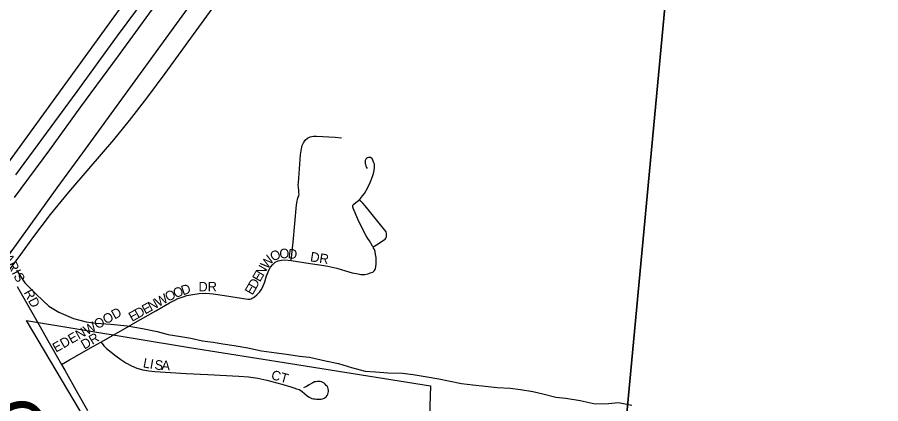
# Model space of a CAD drawing. Extents: x -209 to 4852, y 0 to 905.
# Drawn here: x 100.81 to 117.93, y 318.14 to 325.8 of the extents above; entities that cross this region are included whole.
import ezdxf

# ---------------------------------------------------------------- set-up
doc = ezdxf.new("R2010")
doc.units = 0
for name, color, linetype in [('GM_P_County_Alignment', 7, 'Continuous'), ('GM_X_Airport_Location_Class_2', 7, 'Continuous'), ('GM_X_Airport_Location_Class_3', 7, 'Continuous'), ('GM_X_Corporation', 7, 'Continuous'), ('GM_X_County_Road', 7, 'Continuous'), ('GM_X_County_Road_Text', 7, 'Continuous'), ('GM_X_Interstate_Location', 7, 'Continuous'), ('GM_X_Minor_River', 7, 'Continuous'), ('GM_X_Township_Text', 7, 'Continuous'), ('GM_X_US_Location', 7, 'Continuous'), ('GM_X_US_Route', 7, 'Continuous')]:
    doc.layers.add(name, color=color, linetype=linetype)

msp = doc.modelspace()

# ---------------------------------------------------------------- linework, layer by layer
at = {"layer": 'GM_X_Airport_Location_Class_2'}
for points in [[(100.635, 320.765), (100.879, 321.1), (101.138, 321.454), (101.471, 321.891), (101.832, 322.33), (102.235, 322.799), (102.722, 323.368), (103.032, 323.752), (103.379, 324.196), (103.741, 324.686), (105.127, 326.6), (106.118, 327.963), (107.027, 329.212), (108.315, 330.965), (109.157, 332.119), (109.921, 333.176), (111.116, 334.823)], [(106.242, 320.977), (106.277, 321.343), (106.309, 321.714), (106.348, 322.084), (106.355, 322.154), (106.364, 322.197), (106.375, 322.232), (106.388, 322.267), (106.395, 322.296), (106.394, 322.323), (106.388, 322.368), (106.382, 322.425), (106.381, 322.475), (106.384, 322.519), (106.427, 323.071), (106.442, 323.194), (106.457, 323.255), (106.481, 323.311), (106.518, 323.362), (106.564, 323.402), (106.619, 323.429), (106.679, 323.443), (106.741, 323.445), (107.114, 323.423), (107.237, 323.412)], [(107.591, 322.186), (107.615, 322.21), (107.656, 322.257), (107.692, 322.308), (107.755, 322.415), (107.808, 322.527), (107.852, 322.643), (107.872, 322.702), (107.886, 322.763), (107.891, 322.825), (107.888, 322.887), (107.88, 322.917), (107.867, 322.95), (107.86, 322.968), (107.85, 322.985), (107.836, 323.005), (107.827, 323.013), (107.816, 323.02), (107.802, 323.023), (107.789, 323.023), (107.77, 323.019), (107.749, 323.012), (107.733, 323.002), (107.719, 322.984), (107.709, 322.959), (107.708, 322.942), (107.707, 322.918), (107.709, 322.901), (107.711, 322.884), (107.72, 322.852), (107.733, 322.824), (107.748, 322.802)], [(107.862, 321.247), (107.851, 321.265), (107.791, 321.366), (107.759, 321.416), (107.728, 321.469), (107.641, 321.632), (107.562, 321.8), (107.467, 322.015), (107.462, 322.035), (107.46, 322.047), (107.461, 322.059), (107.464, 322.068), (107.467, 322.074), (107.471, 322.08), (107.476, 322.087), (107.482, 322.093), (107.521, 322.125), (107.571, 322.166), (107.591, 322.186)], [(107.862, 321.247), (107.932, 321.291), (108.085, 321.388), (108.101, 321.404), (108.116, 321.424), (108.126, 321.447), (108.131, 321.473), (108.132, 321.497), (108.131, 321.523), (108.121, 321.549), (108.099, 321.583), (107.707, 322.064), (107.66, 322.117), (107.619, 322.157), (107.591, 322.186)], [(106.242, 320.977), (106.617, 320.921), (106.848, 320.887), (106.966, 320.866), (107.142, 320.824), (107.319, 320.771), (107.45, 320.737), (107.566, 320.712), (107.617, 320.702), (107.644, 320.701), (107.672, 320.701), (107.702, 320.704), (107.757, 320.715), (107.813, 320.731), (107.856, 320.749), (107.884, 320.772), (107.902, 320.797), (107.914, 320.822), (107.92, 320.851), (107.925, 320.912), (107.925, 320.976), (107.921, 321.039), (107.914, 321.099), (107.902, 321.159), (107.888, 321.196), (107.874, 321.225), (107.862, 321.247)], [(105.482, 320.241), (105.49, 320.246), (105.51, 320.259), (105.561, 320.297), (105.612, 320.348), (105.645, 320.395), (105.672, 320.446), (105.715, 320.557), (105.753, 320.672), (105.775, 320.734), (105.798, 320.787), (105.832, 320.844), (105.875, 320.901), (105.893, 320.921), (105.921, 320.947), (105.982, 320.974), (106.045, 320.988), (106.112, 320.992), (106.242, 320.977)], [(100.807, 320.465), (101.07, 320.004), (101.203, 319.77)], [(103.093, 319.72), (103.103, 319.726), (103.554, 319.984), (103.825, 320.138), (103.932, 320.195), (103.994, 320.224), (104.079, 320.255), (104.174, 320.284), (104.293, 320.307), (104.417, 320.323), (104.545, 320.329), (104.693, 320.321), (104.916, 320.287), (105.383, 320.212), (105.403, 320.211), (105.423, 320.214), (105.448, 320.222), (105.469, 320.232), (105.482, 320.241)]]:
    msp.add_lwpolyline(points, dxfattribs=at)
at = {"layer": 'GM_X_Corporation'}
for points in [[(100.782, 322.675), (101.998, 324.325), (102.797, 325.434), (103.351, 326.183), (105.069, 328.544), (106.643, 330.687), (107.039, 331.24), (107.43, 331.813), (107.697, 332.226), (107.957, 332.653), (108.27, 333.195), (108.513, 333.639), (108.805, 334.222), (108.97, 334.563), (109.194, 335.055), (109.417, 335.584), (109.622, 336.11), (109.788, 336.568), (109.941, 337.017), (110.127, 337.617), (110.291, 338.214), (110.377, 338.559)], [(100.756, 322.225), (101.453, 323.17), (102.072, 324.026), (102.815, 325.037), (103.65, 326.187)]]:
    msp.add_lwpolyline(points, dxfattribs=at)
at = {"layer": 'GM_X_County_Road'}
msp.add_lwpolyline([(100.798, 320.79), (100.963, 320.539), (101.188, 320.302), (101.436, 320.072), (101.632, 319.957), (101.926, 319.826), (102.175, 319.763), (102.372, 319.739), (102.666, 319.714), (102.991, 319.681), (103.294, 319.633), (103.581, 319.57), (103.8, 319.515), (104.049, 319.475), (104.253, 319.436), (104.48, 319.389), (104.691, 319.357), (104.888, 319.325), (105.107, 319.293), (105.379, 319.245), (105.651, 319.19), (105.946, 319.15), (106.195, 319.117), (106.407, 319.085), (106.603, 319.061), (106.92, 318.99), (107.177, 318.935), (107.434, 318.857), (107.706, 318.787), (107.91, 318.77), (108.152, 318.753), (108.447, 318.743), (108.658, 318.719), (108.893, 318.679), (109.165, 318.631), (109.361, 318.592), (109.618, 318.544), (109.837, 318.512), (110.087, 318.488), (110.321, 318.463), (110.578, 318.446), (110.782, 318.422), (111.032, 318.382), (111.228, 318.335), (111.485, 318.272), (111.681, 318.248), (111.968, 318.207), (112.263, 318.137), (112.528, 318.142), (112.725, 318.164), (112.989, 318.108)], dxfattribs=at)
at = {"layer": 'GM_X_County_Road_Text'}
for points in [[(101.203, 319.77), (101.419, 319.393), (101.69, 318.919)], [(101.69, 318.919), (101.755, 318.803), (102.013, 318.342), (102.201, 318.003)]]:
    msp.add_lwpolyline(points, dxfattribs=at)
at = {"layer": 'GM_X_Minor_River'}
for points in [[(94.333, 337.437), (114.544, 335.599), (112.672, 315.623), (92.468, 317.445)], [(114.544, 335.599), (134.543, 333.757), (132.725, 313.81), (112.672, 315.623)]]:
    msp.add_lwpolyline(points, close=True, dxfattribs=at)
at = {"layer": 'GM_X_Township_Text'}
for points in [[(102.466, 319.361), (102.801, 319.554), (103.093, 319.72)], [(101.69, 318.919), (101.843, 319.007), (102.321, 319.279), (102.466, 319.361)], [(102.466, 319.361), (102.484, 319.338), (102.51, 319.304), (102.523, 319.29), (102.536, 319.275), (102.577, 319.235), (102.671, 319.159), (102.767, 319.086), (102.862, 319.016), (102.965, 318.95), (103.072, 318.891), (103.183, 318.842), (103.299, 318.811), (103.417, 318.793), (103.538, 318.78), (104.156, 318.741), (104.587, 318.716), (105.203, 318.687), (105.392, 318.673), (105.576, 318.648), (105.757, 318.608), (106.055, 318.528), (106.233, 318.475), (106.291, 318.455), (106.348, 318.438), (106.37, 318.431), (106.398, 318.421), (106.405, 318.418), (106.411, 318.414), (106.456, 318.381), (106.55, 318.301), (106.599, 318.267), (106.622, 318.256), (106.652, 318.245), (106.68, 318.237), (106.708, 318.234), (106.74, 318.232), (106.772, 318.231), (106.831, 318.233), (106.859, 318.239), (106.89, 318.249), (106.912, 318.261), (106.931, 318.277), (106.95, 318.301), (106.964, 318.328), (106.975, 318.358), (106.979, 318.381), (106.977, 318.409), (106.973, 318.435), (106.963, 318.46), (106.95, 318.485), (106.934, 318.504), (106.912, 318.528), (106.89, 318.546), (106.866, 318.561), (106.84, 318.572), (106.813, 318.58), (106.785, 318.581), (106.758, 318.581), (106.729, 318.577), (106.701, 318.571), (106.671, 318.557), (106.644, 318.543), (106.595, 318.512), (106.542, 318.481), (106.483, 318.456)]]:
    msp.add_lwpolyline(points, dxfattribs=at)
at = {"layer": 'GM_X_US_Location'}
for points in [[(96.564, 327.92), (101.561, 331.041), (103.466, 335.199), (103.578, 336.482), (105.049, 336.353), (104.902, 334.663), (108.605, 334.375), (108.057, 333.314), (106.559, 331.084), (105.568, 329.731), (91.951, 310.954)], [(102.988, 316.428), (100.99, 319.788), (104.221, 319.256), (106.223, 318.938), (109.004, 318.496), (108.941, 316.701)]]:
    msp.add_lwpolyline(points, dxfattribs=at)
at = {"layer": 'GM_X_US_Route'}
msp.add_lwpolyline([(78.655, 290.839), (80.362, 293.189), (81.429, 294.658), (81.54, 294.81), (83.329, 297.271), (86.164, 301.171), (87.313, 302.756), (87.726, 303.323), (87.969, 303.658), (88.207, 303.986), (91.74, 308.847), (94.398, 312.5), (100.465, 320.845), (100.676, 321.133), (101.601, 322.421), (102.107, 323.11), (107.543, 330.594), (107.902, 331.087), (111.413, 335.948), (112.494, 337.404), (112.873, 337.925), (113.316, 338.559)], dxfattribs=at)

# ---------------------------------------------------------------- texts
at = {"layer": 'GM_P_County_Alignment'}
msp.add_text('C', height=1.136, rotation=299.0531, dxfattribs=at).set_placement((100.026, 317.887))
at = {"layer": 'GM_X_Airport_Location_Class_3'}
for s, height, rotation, p in [('PARIS', 0.1894, 298.1408, (100.45, 321.196)), ('W', 0.189, 52.8578, (105.765, 320.796)), ('O', 0.189, 26.0469, (105.878, 320.954)), ('O', 0.189, 0.9399, (106.007, 321.022)), ('D', 0.189, 352.791, (106.166, 321.025)), ('DR', 0.1894, 351.0327, (106.607, 320.965)), ('E', 0.189, 60.2484, (105.62, 320.541)), ('N', 0.189, 60.2172, (105.686, 320.657)), ('D', 0.189, 60.2172, (105.537, 320.396)), ('RD', 0.1894, 297.8967, (100.933, 320.346)), ('O', 0.189, 19.8038, (103.939, 320.231)), ('D', 0.189, 18.4349, (104.094, 320.287)), ('DR', 0.1894, 0, (104.402, 320.365)), ('E', 0.189, 60.2314, (105.471, 320.28)), ('W', 0.189, 29.1901, (103.608, 320.053)), ('O', 0.189, 26.7996, (103.796, 320.158)), ('E', 0.189, 29.2079, (103.346, 319.907)), ('N', 0.189, 29.2053, (103.463, 319.972)), ('E', 0.189, 29.1926, (103.084, 319.76)), ('D', 0.189, 29.1756, (103.201, 319.826))]:
    msp.add_text(s, height=height, rotation=rotation, dxfattribs=at).set_placement(p)
at = {"layer": 'GM_X_Interstate_Location'}
for s, height, rotation, p in [('EDENWOOD', 0.1894, 29.3966, (101.576, 319.15)), ('DR', 0.1894, 30.4752, (102.14, 319.21)), ('L', 0.189, 348.9205, (103.292, 318.864)), ('I', 0.189, 350.0718, (103.427, 318.838)), ('S', 0.189, 354.5167, (103.525, 318.821)), ('A', 0.189, 356.739, (103.666, 318.808)), ('CT', 0.1894, 344.4778, (105.829, 318.63))]:
    msp.add_text(s, height=height, rotation=rotation, dxfattribs=at).set_placement(p)

doc.saveas('drawing.dxf')
